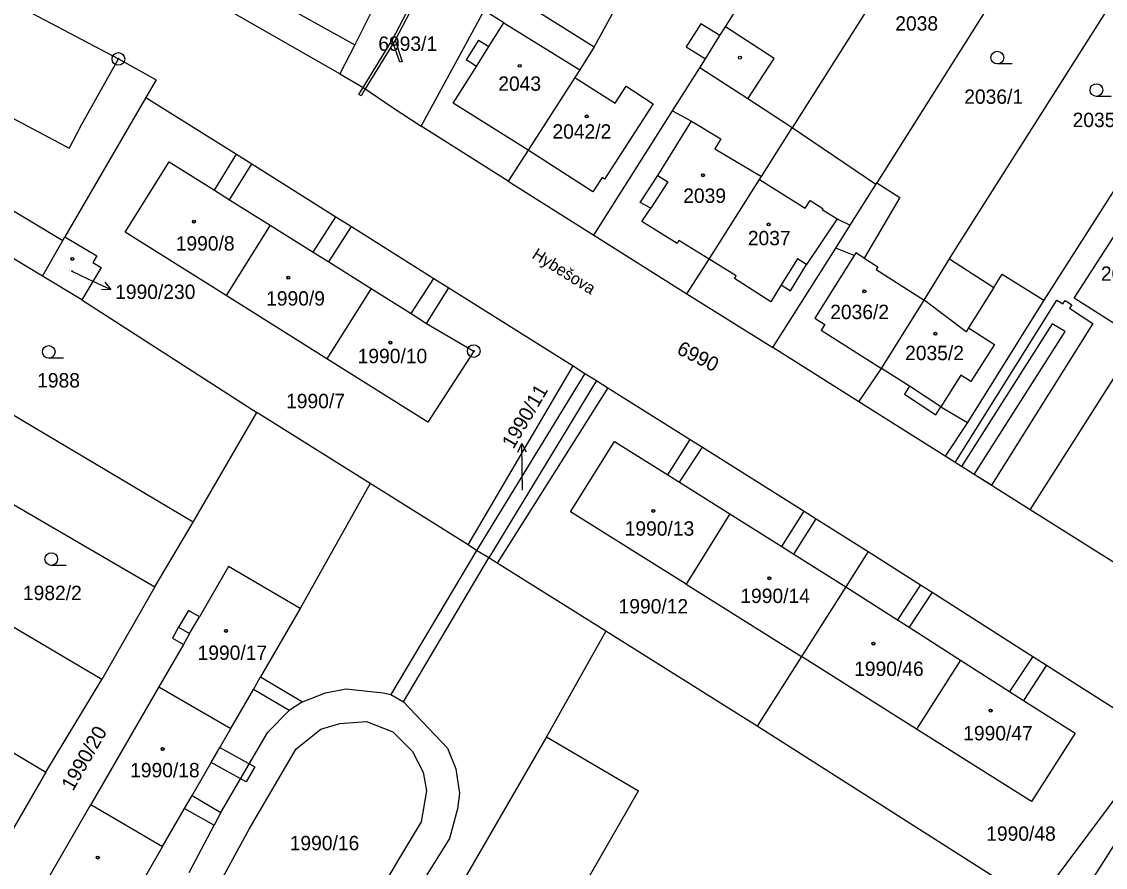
# Model space of a CAD drawing. Extents: x -593183 to -588034, y -1130415 to -1124994.
# Drawn here: x -590406.9 to -590278.8, y -1128789.4 to -1128689.4 of the extents above; entities that cross this region are included whole.
import ezdxf

# ---------------------------------------------------------------- set-up
doc = ezdxf.new("R2010")
doc.units = 0
for name, color, linetype in [('Vrstva 1', 7, 'Continuous'), ('Vrstva 15', 7, 'Continuous'), ('Vrstva 16', 7, 'Continuous'), ('Vrstva 18', 7, 'Continuous'), ('Vrstva 19', 7, 'Continuous'), ('Vrstva 24', 7, 'Continuous'), ('Vrstva 25', 7, 'Continuous'), ('Vrstva 27', 7, 'Continuous'), ('Vrstva 4', 7, 'Continuous')]:
    doc.layers.add(name, color=color, linetype=linetype)

msp = doc.modelspace()

# ---------------------------------------------------------------- linework, layer by layer
at = {"layer": 'Vrstva 1'}
for p, q in [((-590294.13, -1128667.62), (-590315.82, -1128701.95)), ((-590327.77, -1128671.22), (-590339.22, -1128692.41)), ((-590283.86, -1128673.65), (-590305.83, -1128708.48)), ((-590369.29, -1128695.59), (-590399.36, -1128678.38)), ((-590392.19, -1128678.43), (-590367.54, -1128692.14)), ((-590323.73, -1128690.04), (-590316.02, -1128677.7)), ((-590423.29, -1128679.08), (-590395.47, -1128693.82)), ((-590296.33, -1128716), (-590273.43, -1128679.85)), ((-590362.98, -1128683.02), (-590367.54, -1128692.14)), ((-590350.66, -1128685.22), (-590339.22, -1128692.41)), ((-590263.14, -1128686.31), (-590286.08, -1128722.32)), ((-590355.16, -1128693.47), (-590352.22, -1128688.09)), ((-590324.37, -1128691.07), (-590323.73, -1128690.04)), ((-590317.97, -1128693.79), (-590323.73, -1128690.04)), ((-590326.08, -1128693.81), (-590324.37, -1128691.07)), ((-590367.54, -1128692.14), (-590369.29, -1128695.59)), ((-590339.22, -1128692.41), (-590340.95, -1128695.13)), ((-590395.47, -1128693.82), (-590391.01, -1128696.3)), ((-590359.69, -1128701.79), (-590355.16, -1128693.47)), ((-590326.74, -1128694.86), (-590326.08, -1128693.81)), ((-590321.06, -1128698.55), (-590317.97, -1128693.79)), ((-590340.95, -1128695.13), (-590341.52, -1128696.01)), ((-590329.97, -1128699.96), (-590326.74, -1128694.86)), ((-590391.01, -1128696.3), (-590392.21, -1128698.37)), ((-590369.29, -1128695.59), (-590366.48, -1128697.24)), ((-590341.52, -1128696.01), (-590347.04, -1128704.59)), ((-590341.52, -1128696.01), (-590336.77, -1128699.07)), ((-590366.48, -1128697.24), (-590363.1, -1128699.54)), ((-590336.77, -1128699.07), (-590335.47, -1128697.06)), ((-590335.47, -1128697.06), (-590332.28, -1128699.12)), ((-590392.21, -1128698.37), (-590401.78, -1128714.86)), ((-590392.21, -1128698.37), (-590381.51, -1128705.1)), ((-590332.28, -1128699.12), (-590338.02, -1128708.02)), ((-590315.82, -1128701.95), (-590321.06, -1128698.55)), ((-590363.1, -1128699.54), (-590359.69, -1128701.79)), ((-590339.28, -1128714.65), (-590329.97, -1128699.96)), ((-590349.4, -1128708.27), (-590359.69, -1128701.79)), ((-590319.47, -1128707.74), (-590315.82, -1128701.95)), ((-590305.94, -1128708.66), (-590315.82, -1128701.95)), ((-590420.56, -1128704.15), (-590402.02, -1128715.27)), ((-590381.51, -1128705.1), (-590379.69, -1128706.24)), ((-590347.04, -1128704.59), (-590349.4, -1128708.27)), ((-590339.4, -1128709.52), (-590347.04, -1128704.59)), ((-590394.68, -1128714.3), (-590389.46, -1128706)), ((-590389.46, -1128706), (-590384.12, -1128709.35)), ((-590379.69, -1128706.24), (-590369.78, -1128712.47)), ((-590349.4, -1128708.27), (-590339.28, -1128714.65)), ((-590338.31, -1128707.84), (-590339.4, -1128709.52)), ((-590338.02, -1128708.02), (-590338.31, -1128707.84)), ((-590325.65, -1128717.5), (-590319.68, -1128708.07)), ((-590319.68, -1128708.07), (-590319.47, -1128707.74)), ((-590384.12, -1128709.35), (-590382.34, -1128710.46)), ((-590308.97, -1128713.46), (-590305.94, -1128708.66)), ((-590305.94, -1128708.66), (-590305.83, -1128708.48)), ((-590305.83, -1128708.48), (-590303.12, -1128710.19)), ((-590404.45, -1128719.49), (-590419.04, -1128710.79)), ((-590382.34, -1128710.46), (-590377.52, -1128713.49)), ((-590303.12, -1128710.19), (-590307.33, -1128717.37)), ((-590282.49, -1128722.12), (-590275.65, -1128711.42)), ((-590369.78, -1128712.47), (-590367.92, -1128713.64)), ((-590382.74, -1128721.79), (-590394.68, -1128714.3)), ((-590377.52, -1128713.49), (-590382.74, -1128721.79)), ((-590377.52, -1128713.49), (-590372.43, -1128716.68)), ((-590367.92, -1128713.64), (-590358.19, -1128719.76)), ((-590339.28, -1128714.65), (-590328.28, -1128721.58)), ((-590310.69, -1128716.19), (-590308.97, -1128713.46)), ((-590404.45, -1128719.49), (-590402.02, -1128715.27)), ((-590402.02, -1128715.27), (-590401.78, -1128714.86)), ((-590401.78, -1128714.86), (-590398.02, -1128717.1)), ((-590297.26, -1128717.47), (-590296.33, -1128716)), ((-590398.02, -1128717.1), (-590398.48, -1128717.88)), ((-590372.43, -1128716.68), (-590370.61, -1128717.82)), ((-590318.11, -1128727.95), (-590310.69, -1128716.19)), ((-590397.49, -1128718.47), (-590399.78, -1128722.29)), ((-590398.48, -1128717.88), (-590397.49, -1128718.47)), ((-590370.61, -1128717.82), (-590365.61, -1128720.96)), ((-590328.28, -1128721.58), (-590325.65, -1128717.5)), ((-590307.33, -1128717.37), (-590305.71, -1128718.4)), ((-590305.71, -1128718.4), (-590305.92, -1128718.73)), ((-590300.23, -1128722.33), (-590297.26, -1128717.47)), ((-590297.26, -1128717.47), (-590292, -1128720.85)), ((-590399.78, -1128722.29), (-590404.45, -1128719.49)), ((-590358.19, -1128719.76), (-590356.41, -1128720.88)), ((-590305.92, -1128718.73), (-590300.23, -1128722.33)), ((-590292, -1128720.85), (-590291, -1128719.26)), ((-590291, -1128719.26), (-590286.08, -1128722.32)), ((-590365.61, -1128720.96), (-590370.83, -1128729.26)), ((-590365.61, -1128720.96), (-590360.87, -1128723.93)), ((-590356.41, -1128720.88), (-590341.72, -1128730.12)), ((-590399.78, -1128722.29), (-590379.09, -1128735.62)), ((-590370.83, -1128729.26), (-590382.74, -1128721.79)), ((-590328.28, -1128721.58), (-590318.11, -1128727.95)), ((-590305.28, -1128730.41), (-590300.23, -1128722.33)), ((-590286.08, -1128722.32), (-590295.11, -1128736.81)), ((-590274.89, -1128726.94), (-590282.49, -1128722.12)), ((-590386.62, -1128748.6), (-590429.46, -1128723.15)), ((-590360.87, -1128723.93), (-590359.05, -1128725.08)), ((-590359.05, -1128725.08), (-590353.47, -1128728.36)), ((-590287.69, -1128747.12), (-590274.89, -1128726.94)), ((-590353.47, -1128728.36), (-590358.89, -1128736.75)), ((-590307.94, -1128734.34), (-590318.11, -1128727.95)), ((-590358.89, -1128736.75), (-590370.83, -1128729.26)), ((-590354.14, -1128751.27), (-590341.72, -1128730.12)), ((-590341.72, -1128730.12), (-590340.33, -1128731)), ((-590340.33, -1128731), (-590338.97, -1128731.85)), ((-590307.94, -1128734.34), (-590305.28, -1128730.41)), ((-590338.97, -1128731.85), (-590337.62, -1128732.7)), ((-590337.62, -1128732.7), (-590350.72, -1128753.42)), ((-590337.62, -1128732.7), (-590327.88, -1128738.82)), ((-590297.76, -1128740.76), (-590307.94, -1128734.34)), ((-590386.62, -1128748.6), (-590379.09, -1128735.62)), ((-590365.73, -1128744), (-590379.09, -1128735.62)), ((-590295.11, -1128736.81), (-590297.76, -1128740.76)), ((-590342.04, -1128747.34), (-590336.83, -1128739.04)), ((-590336.83, -1128739.04), (-590330.53, -1128743)), ((-590327.88, -1128738.82), (-590326.45, -1128739.73)), ((-590326.45, -1128739.73), (-590314.43, -1128747.29)), ((-590287.69, -1128747.12), (-590297.76, -1128740.76)), ((-590411.99, -1128744.09), (-590391.15, -1128756.22)), ((-590365.73, -1128744), (-590373.99, -1128758.77)), ((-590354.14, -1128751.27), (-590365.73, -1128744)), ((-590330.53, -1128743), (-590329.17, -1128743.85)), ((-590329.17, -1128743.85), (-590323.21, -1128747.6)), ((-590328.37, -1128755.91), (-590342.04, -1128747.34)), ((-590323.21, -1128747.6), (-590328.37, -1128755.91)), ((-590323.21, -1128747.6), (-590317.07, -1128751.46)), ((-590314.43, -1128747.29), (-590312.99, -1128748.19)), ((-590277.63, -1128753.46), (-590287.69, -1128747.12)), ((-590391.15, -1128756.22), (-590386.62, -1128748.6)), ((-590312.99, -1128748.19), (-590306.85, -1128752.05)), ((-590353.13, -1128751.91), (-590354.14, -1128751.27)), ((-590317.07, -1128751.46), (-590315.63, -1128752.36)), ((-590351.69, -1128752.81), (-590353.13, -1128751.91)), ((-590350.72, -1128753.42), (-590351.69, -1128752.81)), ((-590315.63, -1128752.36), (-590309.5, -1128756.22)), ((-590306.85, -1128752.05), (-590309.5, -1128756.22)), ((-590306.85, -1128752.05), (-590300.67, -1128755.99)), ((-590382.46, -1128753.82), (-590385.9, -1128759.77)), ((-590373.99, -1128758.77), (-590382.46, -1128753.82)), ((-590337.87, -1128761.48), (-590350.72, -1128753.42)), ((-590397.42, -1128767.16), (-590418.52, -1128754.72)), ((-590391.15, -1128756.22), (-590397.42, -1128767.16)), ((-590328.37, -1128755.91), (-590314.74, -1128764.46)), ((-590309.5, -1128756.22), (-590314.74, -1128764.46)), ((-590309.5, -1128756.22), (-590303.38, -1128760.13)), ((-590300.67, -1128755.99), (-590299.3, -1128756.86)), ((-590299.3, -1128756.86), (-590287.4, -1128764.44)), ((-590387.2, -1128759.02), (-590388.35, -1128761.01)), ((-590385.9, -1128759.77), (-590387.2, -1128759.02)), ((-590373.99, -1128758.77), (-590378.66, -1128766.87)), ((-590303.38, -1128760.13), (-590302.01, -1128761.01)), ((-590388.35, -1128761.01), (-590389.09, -1128762.29)), ((-590337.87, -1128761.48), (-590344.89, -1128773.96)), ((-590319.98, -1128772.7), (-590337.87, -1128761.48)), ((-590302.01, -1128761.01), (-590295.95, -1128764.88)), ((-590429.61, -1128762.87), (-590404.04, -1128778.15)), ((-590387.79, -1128763.04), (-590390.69, -1128768.06)), ((-590389.09, -1128762.29), (-590387.79, -1128763.04)), ((-590314.74, -1128764.46), (-590319.98, -1128772.7)), ((-590301.16, -1128773.03), (-590314.74, -1128764.46)), ((-590287.4, -1128764.44), (-590285.76, -1128765.49)), ((-590295.95, -1128764.88), (-590301.16, -1128773.03)), ((-590295.95, -1128764.88), (-590290.15, -1128768.59)), ((-590285.76, -1128765.49), (-590272.32, -1128774.05)), ((-590404.04, -1128778.15), (-590397.42, -1128767.16)), ((-590379.52, -1128768.36), (-590378.66, -1128766.87)), ((-590390.69, -1128768.06), (-590398.72, -1128781.94)), ((-590390.69, -1128768.06), (-590382.19, -1128772.97)), ((-590382.19, -1128772.97), (-590379.52, -1128768.36)), ((-590290.15, -1128768.59), (-590288.49, -1128769.65)), ((-590288.49, -1128769.65), (-590282.4, -1128773.54)), ((-590386.76, -1128780.89), (-590382.19, -1128772.97)), ((-590289.7, -1128791.96), (-590319.98, -1128772.7)), ((-590287.57, -1128781.6), (-590301.16, -1128773.03)), ((-590282.4, -1128773.54), (-590287.57, -1128781.6)), ((-590344.89, -1128773.96), (-590355.51, -1128792.36)), ((-590344.89, -1128773.96), (-590333.98, -1128780.33)), ((-590272.32, -1128774.05), (-590287.01, -1128793.67)), ((-590270.51, -1128775.25), (-590283.63, -1128795.85)), ((-590404.04, -1128778.15), (-590410.23, -1128788.78)), ((-590387.64, -1128782.41), (-590386.76, -1128780.89)), ((-590345.12, -1128799.67), (-590333.98, -1128780.33)), ((-590406.84, -1128795.98), (-590398.72, -1128781.94)), ((-590398.72, -1128781.94), (-590390.24, -1128786.91)), ((-590390.24, -1128786.91), (-590387.64, -1128782.41)), ((-590390.24, -1128786.91), (-590393.72, -1128792.95))]:
    msp.add_line(p, q, dxfattribs=at)
at = {"layer": 'Vrstva 16'}
for p, q in [((-590401.04, -1128718.89), (-590399.08, -1128719.81)), ((-590347.7, -1128744.8), (-590347.74, -1128742.29))]:
    msp.add_line(p, q, dxfattribs=at)
at = {"layer": 'Vrstva 24'}
for centre, radius in [((-590395.47, -1128693.82), 0.75), ((-590395.47, -1128693.82), 0.0903), ((-590353.47, -1128728.36), 0.75), ((-590353.47, -1128728.36), 0.0903)]:
    msp.add_circle(centre, radius, dxfattribs=at)
at = {"layer": 'Vrstva 25'}
for p, q in [((-590289.84, -1128694.41), (-590291.59, -1128694.41)), ((-590278.12, -1128698.26), (-590279.87, -1128698.26)), ((-590399.08, -1128719.81), (-590396.36, -1128721.08)), ((-590401.95, -1128729.2), (-590403.7, -1128729.2)), ((-590347.74, -1128742.29), (-590347.78, -1128739.29)), ((-590401.66, -1128753.69), (-590403.41, -1128753.69))]:
    msp.add_line(p, q, dxfattribs=at)
for points in [[(-590397.06, -1128720.2), (-590396.36, -1128721.08), (-590397.48, -1128721.11)], [(-590348.27, -1128740.3), (-590347.78, -1128739.29), (-590347.27, -1128740.28)]]:
    msp.add_lwpolyline(points, dxfattribs=at)
for centre, radius in [((-590291.59, -1128693.66), 0.75), ((-590322.01, -1128693.67), 0.175), ((-590348.03, -1128694.64), 0.175), ((-590348.03, -1128694.64), 0.15), ((-590279.87, -1128697.51), 0.75), ((-590340.11, -1128700.62), 0.175), ((-590340.11, -1128700.62), 0.15), ((-590326.38, -1128707.57), 0.175), ((-590326.38, -1128707.57), 0.15), ((-590386.54, -1128713.06), 0.175), ((-590386.54, -1128713.06), 0.15), ((-590318.62, -1128713.39), 0.175), ((-590318.62, -1128713.39), 0.15), ((-590400.92, -1128717.46), 0.175), ((-590400.92, -1128717.46), 0.15), ((-590375.39, -1128719.68), 0.175), ((-590375.39, -1128719.68), 0.15), ((-590307.31, -1128721.3), 0.175), ((-590307.31, -1128721.3), 0.15), ((-590298.91, -1128726.31), 0.175), ((-590298.91, -1128726.31), 0.15), ((-590363.32, -1128727.36), 0.175), ((-590363.32, -1128727.36), 0.15), ((-590403.7, -1128728.45), 0.75), ((-590332.26, -1128747.25), 0.175), ((-590332.26, -1128747.25), 0.15), ((-590403.41, -1128752.94), 0.75), ((-590318.54, -1128755.21), 0.175), ((-590318.54, -1128755.21), 0.15), ((-590382.75, -1128761.43), 0.175), ((-590382.75, -1128761.43), 0.15), ((-590306.23, -1128762.94), 0.175), ((-590306.23, -1128762.94), 0.15), ((-590292.38, -1128770.85), 0.175), ((-590292.38, -1128770.85), 0.15), ((-590390.24, -1128775.39), 0.175), ((-590390.24, -1128775.39), 0.15), ((-590397.91, -1128788.23), 0.175), ((-590397.91, -1128788.23), 0.15)]:
    msp.add_circle(centre, radius, dxfattribs=at)
at = {"layer": 'Vrstva 27'}
for p, q in [((-590363.1, -1128691.59), (-590359.54, -1128684.79)), ((-590363.1, -1128691.59), (-590359.54, -1128684.79)), ((-590359.27, -1128684.93), (-590362.77, -1128691.6)), ((-590359.27, -1128684.93), (-590362.77, -1128691.6)), ((-590366.54, -1128697.2), (-590363.1, -1128691.59)), ((-590362.77, -1128691.6), (-590366.29, -1128697.37)), ((-590362.21, -1128694.21), (-590363.1, -1128691.59)), ((-590362.77, -1128691.6), (-590361.92, -1128694.11)), ((-590361.92, -1128694.11), (-590362.21, -1128694.21)), ((-590367.04, -1128698.01), (-590366.54, -1128697.2)), ((-590366.78, -1128698.17), (-590367.04, -1128698.01)), ((-590366.29, -1128697.37), (-590366.78, -1128698.17)), ((-590296.58, -1128741.51), (-590284.54, -1128722.35)), ((-590284.54, -1128722.35), (-590283.85, -1128722.79)), ((-590283.85, -1128722.79), (-590283.58, -1128722.37)), ((-590283.58, -1128722.37), (-590282.79, -1128722.88)), ((-590282.79, -1128722.88), (-590283.05, -1128723.3)), ((-590283.05, -1128723.3), (-590280.29, -1128725.11)), ((-590285.1, -1128725.13), (-590295.81, -1128741.99)), ((-590294.32, -1128742.93), (-590283.58, -1128726.03)), ((-590280.29, -1128725.11), (-590292.28, -1128744.22)), ((-590283.58, -1128726.03), (-590285.1, -1128725.13)), ((-590295.81, -1128741.99), (-590296.58, -1128741.51)), ((-590292.28, -1128744.22), (-590294.32, -1128742.93)), ((-590384.5, -1128776.98), (-590383.49, -1128775.22)), ((-590383.49, -1128775.22), (-590379.33, -1128777.5)), ((-590380.35, -1128779.26), (-590384.5, -1128776.98)), ((-590379.33, -1128777.5), (-590380.35, -1128779.26))]:
    msp.add_line(p, q, dxfattribs=at)
at = {"layer": 'Vrstva 4'}
for p, q in [((-590349.92, -1128689.54), (-590352.22, -1128688.09)), ((-590351.69, -1128692.36), (-590349.92, -1128689.54)), ((-590349.92, -1128689.54), (-590340.95, -1128695.13)), ((-590326.64, -1128689.69), (-590328.36, -1128692.4)), ((-590324.37, -1128691.07), (-590326.64, -1128689.69)), ((-590352.9, -1128691.6), (-590354.38, -1128693.94)), ((-590352.9, -1128691.6), (-590351.69, -1128692.36)), ((-590353.16, -1128694.71), (-590351.69, -1128692.36)), ((-590328.36, -1128692.4), (-590326.08, -1128693.81)), ((-590399.99, -1128701.9), (-590395.47, -1128693.82)), ((-590353.16, -1128694.71), (-590354.38, -1128693.94)), ((-590355.91, -1128699.05), (-590353.16, -1128694.71)), ((-590321.06, -1128698.55), (-590326.74, -1128694.86)), ((-590347.04, -1128704.59), (-590355.91, -1128699.05)), ((-590408.68, -1128700.43), (-590401.3, -1128704.36)), ((-590329.97, -1128699.96), (-590327.72, -1128701.19)), ((-590399.99, -1128701.9), (-590401.3, -1128704.36)), ((-590331.72, -1128707.62), (-590327.72, -1128701.19)), ((-590327.72, -1128701.19), (-590324.27, -1128703.26)), ((-590324.27, -1128703.26), (-590324.98, -1128704.44)), ((-590324.98, -1128704.44), (-590319.47, -1128707.74)), ((-590384.12, -1128709.35), (-590381.51, -1128705.1)), ((-590382.34, -1128710.46), (-590379.69, -1128706.24)), ((-590333.81, -1128710.78), (-590331.72, -1128707.62)), ((-590331.72, -1128707.62), (-590330.53, -1128708.36)), ((-590319.68, -1128708.07), (-590314.29, -1128711.48)), ((-590330.53, -1128708.36), (-590332.55, -1128711.45)), ((-590332.55, -1128711.45), (-590333.81, -1128710.78)), ((-590314.29, -1128711.48), (-590313.7, -1128710.54)), ((-590313.7, -1128710.54), (-590312.2, -1128711.49)), ((-590333.59, -1128713.03), (-590332.55, -1128711.45)), ((-590312.2, -1128711.49), (-590312.28, -1128711.61)), ((-590312.28, -1128711.61), (-590310.5, -1128712.74)), ((-590372.43, -1128716.68), (-590369.78, -1128712.47)), ((-590329.43, -1128715.63), (-590333.59, -1128713.03)), ((-590310.5, -1128712.74), (-590314.13, -1128718.12)), ((-590310.5, -1128712.74), (-590308.97, -1128713.46)), ((-590370.61, -1128717.82), (-590367.92, -1128713.64)), ((-590329.23, -1128715.3), (-590329.43, -1128715.63)), ((-590325.65, -1128717.5), (-590329.23, -1128715.3)), ((-590308.49, -1128717.06), (-590313.17, -1128724.48)), ((-590308.49, -1128717.06), (-590310.69, -1128716.19)), ((-590308.3, -1128716.76), (-590308.49, -1128717.06)), ((-590307.33, -1128717.37), (-590308.3, -1128716.76)), ((-590322.47, -1128719.46), (-590325.65, -1128717.5)), ((-590315.22, -1128717.45), (-590317.12, -1128720.54)), ((-590316.03, -1128721.22), (-590314.13, -1128718.12)), ((-590314.13, -1128718.12), (-590315.22, -1128717.45)), ((-590360.87, -1128723.93), (-590358.19, -1128719.76)), ((-590322.67, -1128719.79), (-590322.47, -1128719.46)), ((-590318.35, -1128722.53), (-590322.67, -1128719.79)), ((-590359.05, -1128725.08), (-590356.41, -1128720.88)), ((-590317.12, -1128720.54), (-590318.35, -1128722.53)), ((-590317.12, -1128720.54), (-590316.03, -1128721.22)), ((-590292, -1128720.85), (-590294.99, -1128725.62)), ((-590295.27, -1128726.07), (-590300.23, -1128722.33)), ((-590313.17, -1128724.48), (-590311.99, -1128725.23)), ((-590311.99, -1128725.23), (-590312.42, -1128725.9)), ((-590312.42, -1128725.9), (-590305.28, -1128730.41)), ((-590294.99, -1128725.62), (-590295.27, -1128726.07)), ((-590294.99, -1128725.62), (-590291.94, -1128727.56)), ((-590291.94, -1128727.56), (-590294.74, -1128731.96)), ((-590340.33, -1128731), (-590353.13, -1128751.91)), ((-590301.97, -1128732.51), (-590305.28, -1128730.41)), ((-590295.9, -1128731.22), (-590298.27, -1128734.95)), ((-590294.74, -1128731.96), (-590295.9, -1128731.22)), ((-590338.97, -1128731.85), (-590351.69, -1128752.81)), ((-590301.97, -1128732.51), (-590302.58, -1128733.47)), ((-590298.27, -1128734.95), (-590301.97, -1128732.51)), ((-590302.58, -1128733.47), (-590298.84, -1128735.88)), ((-590298.84, -1128735.88), (-590298.27, -1128734.95)), ((-590298.27, -1128734.95), (-590295.11, -1128736.81)), ((-590330.53, -1128743), (-590327.88, -1128738.82)), ((-590329.17, -1128743.85), (-590326.45, -1128739.73)), ((-590317.07, -1128751.46), (-590314.43, -1128747.29)), ((-590315.63, -1128752.36), (-590312.99, -1128748.19)), ((-590353.13, -1128751.91), (-590363.26, -1128768.97)), ((-590361.79, -1128769.83), (-590351.69, -1128752.81)), ((-590300.67, -1128755.99), (-590303.38, -1128760.13)), ((-590299.3, -1128756.86), (-590302.01, -1128761.01)), ((-590387.05, -1128761.76), (-590385.9, -1128759.77)), ((-590388.35, -1128761.01), (-590387.05, -1128761.76)), ((-590387.05, -1128761.76), (-590387.79, -1128763.04)), ((-590287.4, -1128764.44), (-590290.15, -1128768.59)), ((-590285.76, -1128765.49), (-590288.49, -1128769.65)), ((-590378.66, -1128766.87), (-590373.7, -1128769.81)), ((-590375.28, -1128770.85), (-590379.52, -1128768.36)), ((-590370.98, -1128768.74), (-590368.58, -1128768.29)), ((-590368.58, -1128768.29), (-590364.18, -1128768.77)), ((-590373.7, -1128769.81), (-590370.98, -1128768.74)), ((-590364.18, -1128768.77), (-590363.26, -1128768.97)), ((-590363.26, -1128768.97), (-590361.79, -1128769.83)), ((-590377.82, -1128773.42), (-590375.28, -1128770.85)), ((-590373.7, -1128769.81), (-590375.28, -1128770.85)), ((-590361.79, -1128769.83), (-590356.59, -1128775.29)), ((-590369.31, -1128772.37), (-590366.15, -1128772.14)), ((-590366.15, -1128772.14), (-590363.05, -1128773.37)), ((-590383.36, -1128782.91), (-590377.82, -1128773.42)), ((-590374.46, -1128775.38), (-590371.53, -1128773.04)), ((-590371.53, -1128773.04), (-590369.31, -1128772.37)), ((-590363.05, -1128773.37), (-590360.69, -1128775.67)), ((-590380, -1128784.87), (-590374.46, -1128775.38)), ((-590360.69, -1128775.67), (-590359.46, -1128778.12)), ((-590356.59, -1128775.29), (-590355.59, -1128777.73)), ((-590359.46, -1128778.12), (-590359.07, -1128780.32)), ((-590355.59, -1128777.73), (-590355.15, -1128780.64)), ((-590386.76, -1128780.89), (-590383.36, -1128782.91)), ((-590359.07, -1128780.32), (-590359.67, -1128784.02)), ((-590355.15, -1128780.64), (-590355.4, -1128782.46)), ((-590387.64, -1128782.41), (-590384.15, -1128784.41)), ((-590355.4, -1128782.46), (-590356.34, -1128785.96)), ((-590383.36, -1128782.91), (-590384.15, -1128784.41)), ((-590387.09, -1128789.98), (-590384.15, -1128784.41)), ((-590383.85, -1128791.87), (-590380, -1128784.87)), ((-590359.67, -1128784.02), (-590362.37, -1128788.45)), ((-590356.34, -1128785.96), (-590359.09, -1128790.37)), ((-590362.37, -1128788.45), (-590366.14, -1128794.81))]:
    msp.add_line(p, q, dxfattribs=at)

# ---------------------------------------------------------------- texts
at = {"layer": 'Vrstva 15'}
msp.add_text('Hybešova', height=1.4, rotation=327.8535, dxfattribs=at).set_placement((-590346.69, -1128717.29))
at = {"layer": 'Vrstva 16'}
msp.add_text('1990/230', height=1.7, dxfattribs=at).set_placement((-590395.85, -1128722.2))
msp.add_text('1990/11', height=1.7, rotation=59.5345, dxfattribs=at).set_placement((-590348.79, -1128740.03))
at = {"layer": 'Vrstva 18'}
for s, p in [('2038', (-590303.65, -1128690.48)), ('6993/1', (-590364.75, -1128692.87)), ('2036/1', (-590295.5, -1128699.13)), ('2035/1', (-590282.69, -1128701.88)), ('1988', (-590405.07, -1128732.66)), ('1990/7', (-590375.65, -1128735.11)), ('1982/2', (-590406.75, -1128757.79)), ('1990/12', (-590336.35, -1128759.37)), ('1990/48', (-590292.9, -1128786.24)), ('1990/16', (-590375.22, -1128787.36))]:
    msp.add_text(s, height=1.7, dxfattribs=at).set_placement(p)
for s, height, rotation, p in [('6990', 1.7, 333.6278, (-590329.59, -1128728.62)), ('1990/11', 0.01, 59.5345, (-590347.7, -1128744.8)), ('1990/20', 1.7, 60.2145, (-590400.83, -1128780.45))]:
    msp.add_text(s, height=height, rotation=rotation, dxfattribs=at).set_placement(p)
at = {"layer": 'Vrstva 19'}
for s, height, p in [('2043', 1.7, (-590350.57, -1128697.59)), ('2042/2', 1.7, (-590344.17, -1128703.25)), ('2039', 1.7, (-590328.71, -1128710.84)), ('1990/8', 1.7, (-590388.69, -1128716.48)), ('2037', 1.7, (-590321.08, -1128715.85)), ('2034/2', 1.7, (-590279.35, -1128720.05)), ('1990/230', 0.1, (-590401.32, -1128718.89)), ('1990/9', 1.7, (-590378.01, -1128722.98)), ('2036/2', 1.7, (-590311.34, -1128724.58)), ('1990/10', 1.7, (-590367.19, -1128729.79)), ('2035/2', 1.7, (-590302.49, -1128729.43)), ('1990/13', 1.7, (-590335.63, -1128750.18)), ('1990/14', 1.7, (-590321.96, -1128758.14)), ('1990/17', 1.7, (-590386.11, -1128764.86)), ('1990/46', 1.7, (-590308.51, -1128766.76)), ('1990/47', 1.7, (-590295.62, -1128774.37)), ('1990/18', 1.7, (-590394.08, -1128778.74))]:
    msp.add_text(s, height=height, dxfattribs=at).set_placement(p)

doc.saveas('drawing.dxf')
